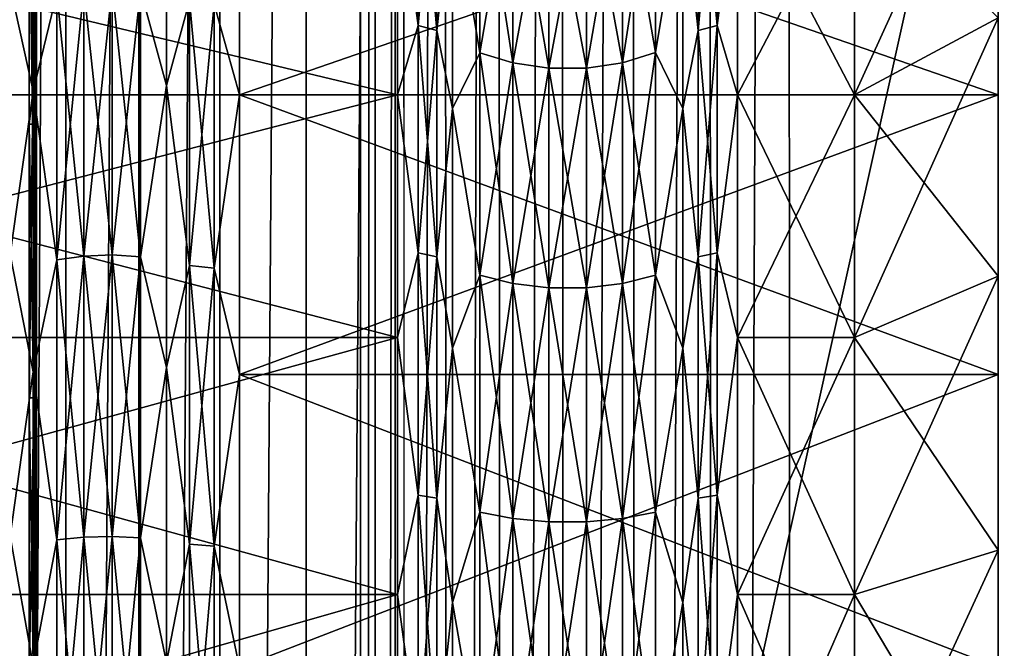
# Model space of a CAD drawing. Header units: metres. Extents: x -206 to 75, y -104 to 104.
# Tile 723 of 1056: x -40.12 to -33.26, y 4.37 to 8.75. Entities that reach past the tile are written whole.
import ezdxf

# ---------------------------------------------------------------- set-up
doc = ezdxf.new("R2010")
doc.units = ezdxf.units.M
doc.layers.add('solid_01_1-CONSUMER_THERM_B_125288', color=7, linetype='CONTINUOUS')

msp = doc.modelspace()

# ---------------------------------------------------------------- linework, layer by layer
at = {"layer": 'solid_01_1-CONSUMER_THERM_B_125288'}
for points in [[(-37.64893, 67.310463), (-65.493088, -75.014526), (-65.514557, 74.985474)], [(-37.64893, 67.310463), (-37.75058, 66.766258), (-65.493088, -75.014526)], [(-37.75058, 66.766258), (-37.7505, 66.212639), (-65.493088, -75.014526)], [(-37.7505, 66.212639), (-37.731541, -66.233742), (-65.493088, -75.014526)], [(-37.7505, 66.212639), (-37.648693, 65.668465), (-37.731541, -66.233742)], [(-37.648693, 65.668465), (-37.62989, -65.689537), (-37.731541, -66.233742)], [(-37.648693, 65.668465), (-37.448631, 65.15226), (-37.62989, -65.689537)], [(-37.448631, 65.15226), (-37.429974, -65.173279), (-37.62989, -65.689537)], [(-37.448631, 65.15226), (-37.15712, 64.68161), (-37.429974, -65.173279)], [(-37.15712, 64.68161), (-37.138596, -64.702545), (-37.429974, -65.173279)], [(-37.15712, 64.68161), (-36.784092, 64.272545), (-37.138596, -64.702545)], [(-36.784092, 64.272545), (-36.765686, -64.293373), (-37.138596, -64.702545)], [(-36.784092, 64.272545), (-36.342251, 63.938988), (-36.765686, -64.293373)], [(-36.342251, 63.938988), (-36.32394, -63.959686), (-36.765686, -64.293373)], [(-36.342251, 63.938988), (-35.846645, 63.692299), (-36.32394, -63.959686)], [(-35.846645, 63.692299), (-35.828407, -63.712856), (-36.32394, -63.959686)], [(-35.846645, 63.692299), (-35.314156, 63.540874), (-35.828407, -63.712856)], [(-35.314156, 63.540874), (-35.295959, -63.561279), (-35.828407, -63.712856)], [(-35.314156, 63.540874), (-34.762913, 63.489876), (-35.295959, -63.561279)], [(-34.762913, 63.489876), (-34.744732, -63.510124), (-35.295959, -63.561279)], [(-30.762913, 63.490448), (-34.744732, -63.510124), (-34.762913, 63.489876)], [(-30.762913, 63.490448), (-30.744732, -63.509552), (-34.744732, -63.510124)], [(-38.120426, 41.018177, 108.410858), (-37.500069, 41.072453, 108.410858), (-38.120388, -41.018238, 108.410858)], [(-38.120388, -41.018238, 108.410858), (-37.500069, 41.072453, 108.410858), (-37.500031, -41.072514, 108.410858)], [(-37.500069, 41.072453, 108.410858), (37.499931, 41.072487, 108.410858), (-37.500031, -41.072514, 108.410858)], [(37.499931, 41.072487, 108.410858), (37.499969, -41.072479, 108.410858), (-37.500031, -41.072514, 108.410858)], [(-38.120426, 41.018177, 108.410858), (-38.721893, -40.857067, 108.410858), (-38.721931, 40.857006, 108.410858)], [(-38.120426, 41.018177, 108.410858), (-38.120388, -41.018238, 108.410858), (-38.721893, -40.857067, 108.410858)], [(-38.721931, 40.857006, 108.410858), (-39.286274, -40.593891, 108.410858), (-39.286312, 40.59383, 108.410858)], [(-38.721931, 40.857006, 108.410858), (-38.721893, -40.857067, 108.410858), (-39.286274, -40.593891, 108.410858)], [(-39.286312, 40.59383, 108.410858), (-39.796379, -40.236713, 108.410858), (-39.796417, 40.236649, 108.410858)], [(-39.286312, 40.59383, 108.410858), (-39.286274, -40.593891, 108.410858), (-39.796379, -40.236713, 108.410858)], [(-39.796417, 40.236649, 108.410858), (-40.236713, -39.796379, 108.410858), (-40.236752, 39.796318, 108.410858)], [(-39.796417, 40.236649, 108.410858), (-39.796379, -40.236713, 108.410858), (-40.236713, -39.796379, 108.410858)], [(-42.500034, -37.500031, 108.5), (42.499931, 37.500008, 108.5), (-42.500069, 37.499969, 108.5)], [(-42.500034, -37.500031, 108.5), (42.499966, -37.499992, 108.5), (42.499931, 37.500008, 108.5)], [(-40.038322, 9.820362, 9.654129), (-40.02739, 8.021877, 8.610098), (-40.000057, 18.499969, 6)], [(-40.02739, 8.021877, 8.610098), (-40.018726, 6.113903, 7.782948), (-40.000057, 18.499969, 6)], [(-40.018726, 6.113903, 7.782948), (-40.012455, 4.12331, 7.184167), (-40.000057, 18.499969, 6)], [(-40.012455, 4.12331, 7.184167), (-40.008652, 2.075408, 6.82141), (-40.000057, 18.499969, 6)], [(-40.008652, 2.075408, 6.82141), (-40.007381, -0.000084, 6.7), (-40.000057, 18.499969, 6)], [(-40.007381, -0.000084, 6.7), (-40.000042, -18.500031, 6), (-40.000057, 18.499969, 6)], [(-40.000057, 18.499969, 6), (-40.000042, -18.500031, 6), (-31.800058, 18.499973, 6)], [(-40.000042, -18.500031, 6), (-31.800041, -18.500027, 6), (-31.800058, 18.499973, 6)], [(-34.300053, 8.224922, 11.539573), (-33.300056, 10.421838, 11.902101), (-34.300056, 9.784439, 12.672629)], [(-34.300053, 8.224922, 11.539573), (-33.300053, 8.760705, 10.695221), (-33.300056, 10.421838, 11.902101)], [(-37.34156, 8.707939, 11.884329), (-37.34156, 10.165099, 13.025941), (-37.484325, 9.784429, 12.672622)], [(-37.484325, 9.784429, 36.327377), (-37.34156, 10.165099, 35.97406), (-37.34156, 8.707939, 37.115673)], [(-37.210438, 10.124733, 13.071505), (-37.34156, 10.165099, 13.025941), (-37.34156, 8.707939, 11.884329)], [(-37.210438, 8.67336, 37.065575), (-37.34156, 8.707939, 37.115673), (-37.34156, 10.165099, 35.97406)], [(-37.210438, 10.124733, 35.928493), (-37.210438, 8.67336, 37.065575), (-37.34156, 10.165099, 35.97406)], [(-35.25869, 10.165073, 13.025971), (-35.389793, 10.124681, 13.071565), (-35.389793, 8.673315, 11.934491)], [(-35.25869, 8.707917, 11.884363), (-35.25869, 10.165073, 13.025971), (-35.389793, 8.673315, 11.934491)], [(-35.25869, 10.165073, 35.97403), (-35.25869, 8.707917, 37.115639), (-35.389793, 10.124681, 35.928436)], [(-35.25869, 10.165073, 35.97403), (-35.115784, 9.78443, 36.327377), (-35.25869, 8.707917, 37.115639)], [(-35.25869, 8.707917, 11.884363), (-35.115784, 9.78443, 12.672622), (-35.25869, 10.165073, 13.025971)], [(-40.022552, 8.251432, 40.222015), (-40.022556, 10.086386, 39.112755), (-40.182442, 8.979322, 40.052696)], [(-40.051373, 9.819897, 9.653821), (-40.022556, 10.086386, 9.887244), (-40.022552, 8.251432, 8.777984)], [(-39.857677, 8.932776, 39.972076), (-40.022556, 10.086386, 39.112755), (-40.022552, 8.251432, 40.222015)], [(-39.857677, 8.932776, 9.027923), (-40.022552, 8.251432, 8.777984), (-40.022556, 10.086386, 9.887244)], [(-39.093323, 10.133614, 9.818882), (-39.093319, 8.290114, 8.704449), (-39.275639, 8.958908, 8.982662)], [(-39.093319, 8.290114, 40.295551), (-39.093323, 10.133614, 39.181118), (-39.275639, 8.958908, 40.017338)], [(-38.933022, 8.881244, 9.117181), (-39.093319, 8.290114, 8.704449), (-39.093323, 10.133614, 9.818882)], [(-38.933022, 8.881244, 39.88282), (-39.093323, 10.133614, 39.181118), (-39.093319, 8.290114, 40.295551)], [(-37.210438, 8.67336, 11.934426), (-37.210438, 10.124733, 13.071505), (-37.34156, 8.707939, 11.884329)], [(-37.210438, 10.124733, 35.928493), (-37.102303, 9.671337, 36.190674), (-37.210438, 8.67336, 37.065575)], [(-37.210438, 8.67336, 11.934426), (-37.102303, 9.671337, 12.809325), (-37.210438, 10.124733, 13.071505)], [(-35.389793, 8.673315, 11.934491), (-35.389793, 10.124681, 13.071565), (-35.497807, 9.671338, 12.809325)], [(-35.497807, 9.671338, 36.190674), (-35.389793, 10.124681, 35.928436), (-35.389793, 8.673315, 37.06551)], [(-35.25869, 8.707917, 37.115639), (-35.389793, 8.673315, 37.06551), (-35.389793, 10.124681, 35.928436)], [(-38.584904, 8.22557, 40.172573), (-38.584904, 10.054715, 39.066814), (-38.761578, 8.857835, 39.842274)], [(-38.761578, 8.857835, 9.157727), (-38.584904, 10.054715, 9.933186), (-38.584904, 8.22557, 8.827429)], [(-33.300056, 10.054732, 9.933196), (-33.300053, 8.225547, 8.827413), (-38.584904, 10.054715, 9.933186)], [(-33.300056, 10.054716, 39.066814), (-38.584904, 10.054715, 39.066814), (-38.584904, 8.22557, 40.172573)], [(-33.300053, 8.225535, 40.172592), (-33.300056, 10.054716, 39.066814), (-38.584904, 8.22557, 40.172573)], [(-33.300053, 8.225547, 8.827413), (-38.584904, 8.22557, 8.827429), (-38.584904, 10.054715, 9.933186)], [(-33.300053, 5.052344, 8.950211), (-33.300053, 8.225547, 8.827413), (-33.300056, 10.054732, 9.933196)], [(-33.300053, 6.961414, 9.706058), (-33.300053, 5.052344, 8.950211), (-33.300056, 10.054732, 9.933196)], [(-33.300053, 8.760705, 10.695221), (-33.300053, 6.961414, 9.706058), (-33.300056, 10.054732, 9.933196)], [(-33.300053, 6.961414, 39.293941), (-33.300056, 10.054716, 39.066814), (-33.300053, 8.225535, 40.172592)], [(-33.300053, 6.961414, 39.293941), (-33.300053, 8.760705, 38.304779), (-33.300056, 10.054716, 39.066814)], [(-37.102303, 9.671337, 36.190674), (-36.911095, 9.94423, 35.724751), (-36.911095, 8.518731, 36.841557)], [(-36.911095, 8.518731, 12.158444), (-36.911095, 9.94423, 13.275251), (-37.102303, 9.671337, 12.809325)], [(-36.682117, 8.448217, 36.739399), (-36.911095, 8.518731, 36.841557), (-36.911095, 9.94423, 35.724751)], [(-36.682121, 9.861917, 35.631836), (-36.682117, 8.448217, 36.739399), (-36.911095, 9.94423, 35.724751)], [(-36.682121, 9.861917, 13.368164), (-36.911095, 9.94423, 13.275251), (-36.911095, 8.518731, 12.158444)], [(-35.687954, 9.944735, 35.725319), (-35.687954, 8.519163, 36.842182), (-35.916775, 9.862232, 35.632191)], [(-35.687954, 9.944735, 13.274683), (-35.916775, 9.862232, 13.367808), (-35.916775, 8.448487, 12.26021)], [(-35.687954, 8.519163, 12.157819), (-35.687954, 9.944735, 13.274683), (-35.916775, 8.448487, 12.26021)], [(-35.687954, 8.519163, 12.157819), (-35.497807, 9.671338, 12.809325), (-35.687954, 9.944735, 13.274683)], [(-35.687954, 9.944735, 35.725319), (-35.497807, 9.671338, 36.190674), (-35.687954, 8.519163, 36.842182)], [(-40.051373, 9.819897, 9.653821), (-40.02739, 8.021877, 8.610098), (-40.038322, 9.820362, 9.654129)], [(-40.051373, 8.021692, 8.610004), (-40.02739, 8.021877, 8.610098), (-40.051373, 9.819897, 9.653821)], [(-40.051373, 8.021692, 8.610004), (-40.051373, 9.819897, 9.653821), (-40.022552, 8.251432, 8.777984)], [(-36.682117, 8.448217, 12.260602), (-36.682121, 9.861917, 13.368164), (-36.911095, 8.518731, 12.158444)], [(-36.429634, 8.411888, 36.686768), (-36.682117, 8.448217, 36.739399), (-36.682121, 9.861917, 35.631836)], [(-36.429638, 9.819509, 35.583965), (-36.429634, 8.411888, 36.686768), (-36.682121, 9.861917, 35.631836)], [(-36.429638, 9.819509, 13.416033), (-36.682121, 9.861917, 13.368164), (-36.682117, 8.448217, 12.260602)], [(-36.429634, 8.411888, 12.313233), (-36.429638, 9.819509, 13.416033), (-36.682117, 8.448217, 12.260602)], [(-36.169178, 9.819616, 35.584087), (-36.169178, 8.411981, 36.686901), (-36.429638, 9.819509, 35.583965)], [(-36.169178, 9.819616, 13.415912), (-36.429638, 9.819509, 13.416033), (-36.429634, 8.411888, 12.313233)], [(-36.169178, 8.411981, 36.686901), (-36.429634, 8.411888, 36.686768), (-36.429638, 9.819509, 35.583965)], [(-36.169178, 8.411981, 12.3131), (-36.169178, 9.819616, 13.415912), (-36.429634, 8.411888, 12.313233)], [(-35.916775, 9.862232, 35.632191), (-35.916775, 8.448487, 36.739788), (-36.169178, 9.819616, 35.584087)], [(-35.916775, 9.862232, 13.367808), (-36.169178, 9.819616, 13.415912), (-36.169178, 8.411981, 12.3131)], [(-35.916775, 8.448487, 12.26021), (-35.916775, 9.862232, 13.367808), (-36.169178, 8.411981, 12.3131)], [(-35.916775, 8.448487, 36.739788), (-36.169178, 8.411981, 36.686901), (-36.169178, 9.819616, 35.584087)], [(-35.687954, 8.519163, 36.842182), (-35.916775, 8.448487, 36.739788), (-35.916775, 9.862232, 35.632191)], [(-44.000053, 8.224917, 11.539573), (-37.484325, 9.784429, 12.672622), (-44.000053, 9.784435, 12.672629)], [(-44.000053, 9.784435, 36.32737), (-37.484325, 9.784429, 36.327377), (-37.484325, 8.224912, 37.460434)], [(-44.000053, 8.224917, 37.460426), (-44.000053, 9.784435, 36.32737), (-37.484325, 8.224912, 37.460434)], [(-44.000053, 8.224917, 11.539573), (-37.484325, 8.224912, 11.539566), (-37.484325, 9.784429, 12.672622)], [(-37.34156, 8.707939, 11.884329), (-37.484325, 9.784429, 12.672622), (-37.484325, 8.224912, 11.539566)], [(-37.484325, 8.224912, 37.460434), (-37.484325, 9.784429, 36.327377), (-37.34156, 8.707939, 37.115673)], [(-35.25869, 8.707917, 37.115639), (-35.115784, 9.78443, 36.327377), (-35.115784, 8.224913, 37.460434)], [(-35.25869, 8.707917, 11.884363), (-35.115784, 8.224913, 11.539566), (-35.115784, 9.78443, 12.672622)], [(-35.115784, 9.78443, 36.327377), (-34.300056, 9.784439, 36.32737), (-34.300053, 8.224922, 37.460426)], [(-34.300056, 9.784439, 12.672629), (-35.115784, 9.78443, 12.672622), (-35.115784, 8.224913, 11.539566)], [(-34.300053, 8.224922, 11.539573), (-34.300056, 9.784439, 12.672629), (-35.115784, 8.224913, 11.539566)], [(-35.115784, 8.224913, 37.460434), (-35.115784, 9.78443, 36.327377), (-34.300053, 8.224922, 37.460426)], [(-34.300053, 8.224922, 37.460426), (-34.300056, 9.784439, 36.32737), (-33.300053, 8.760705, 38.304779)], [(-37.210438, 8.67336, 37.065575), (-37.102303, 9.671337, 36.190674), (-37.102303, 8.129846, 37.310635)], [(-37.210438, 8.67336, 11.934426), (-37.102303, 8.129846, 11.689366), (-37.102303, 9.671337, 12.809325)], [(-37.102303, 8.129846, 37.310635), (-37.102303, 9.671337, 36.190674), (-36.911095, 8.518731, 36.841557)], [(-36.911095, 8.518731, 12.158444), (-37.102303, 9.671337, 12.809325), (-37.102303, 8.129846, 11.689366)], [(-35.687954, 8.519163, 12.157819), (-35.497807, 8.129847, 11.689366), (-35.497807, 9.671338, 12.809325)], [(-35.687954, 8.519163, 36.842182), (-35.497807, 9.671338, 36.190674), (-35.497807, 8.129847, 37.310635)], [(-35.389793, 8.673315, 11.934491), (-35.497807, 9.671338, 12.809325), (-35.497807, 8.129847, 11.689366)], [(-35.497807, 8.129847, 37.310635), (-35.497807, 9.671338, 36.190674), (-35.389793, 8.673315, 37.06551)], [(-40.022552, 8.251432, 40.222015), (-40.182442, 8.979322, 40.052696), (-40.182442, 7.11305, 40.989975)], [(-39.857677, 7.076178, 40.904495), (-39.857677, 8.932776, 39.972076), (-40.022552, 8.251432, 40.222015)], [(-39.857677, 8.932776, 9.027923), (-39.857677, 7.076178, 8.095504), (-40.022552, 8.251432, 8.777984)], [(-39.670094, 8.965829, 8.970675), (-39.670094, 7.102361, 8.034805), (-39.857677, 8.932776, 9.027923)], [(-39.670094, 8.965829, 40.029324), (-39.857677, 8.932776, 39.972076), (-39.857677, 7.076178, 40.904495)], [(-39.670094, 7.102361, 40.965195), (-39.670094, 8.965829, 40.029324), (-39.857677, 7.076178, 40.904495)], [(-39.670094, 7.102361, 8.034805), (-39.857677, 7.076178, 8.095504), (-39.857677, 8.932776, 9.027923)], [(-39.472, 8.974723, 8.95527), (-39.471996, 7.109406, 8.018473), (-39.670094, 8.965829, 8.970675)], [(-39.472, 8.974723, 40.044731), (-39.670094, 8.965829, 40.029324), (-39.670094, 7.102361, 40.965195)], [(-39.471996, 7.109406, 40.981525), (-39.472, 8.974723, 40.044731), (-39.670094, 7.102361, 40.965195)], [(-39.471996, 7.109406, 8.018473), (-39.670094, 7.102361, 8.034805), (-39.670094, 8.965829, 8.970675)], [(-39.275639, 7.096879, 8.047515), (-39.471996, 7.109406, 8.018473), (-39.472, 8.974723, 8.95527)], [(-39.275639, 8.958908, 8.982662), (-39.275639, 7.096879, 8.047515), (-39.472, 8.974723, 8.95527)], [(-39.275639, 8.958908, 40.017338), (-39.472, 8.974723, 40.044731), (-39.471996, 7.109406, 40.981525)], [(-39.275639, 7.096879, 40.952484), (-39.275639, 8.958908, 40.017338), (-39.471996, 7.109406, 40.981525)], [(-39.093319, 8.290114, 8.704449), (-39.275639, 7.096879, 8.047515), (-39.275639, 8.958908, 8.982662)], [(-39.093319, 8.290114, 40.295551), (-39.275639, 8.958908, 40.017338), (-39.275639, 7.096879, 40.952484)], [(-38.933022, 7.035356, 8.190141), (-39.093319, 8.290114, 8.704449), (-38.933022, 8.881244, 9.117181)], [(-38.933022, 8.881244, 39.88282), (-39.093319, 8.290114, 40.295551), (-38.933022, 7.035356, 40.80986)], [(-38.933022, 8.881244, 39.88282), (-38.933022, 7.035356, 40.80986), (-38.761578, 8.857835, 39.842274)], [(-38.933022, 8.881244, 9.117181), (-38.761578, 8.857835, 9.157727), (-38.761574, 7.016812, 8.233131)], [(-38.933022, 7.035356, 8.190141), (-38.933022, 8.881244, 9.117181), (-38.761574, 7.016812, 8.233131)], [(-38.933022, 7.035356, 40.80986), (-38.761574, 7.016812, 40.766869), (-38.761578, 8.857835, 39.842274)], [(-38.584904, 8.22557, 40.172573), (-38.761578, 8.857835, 39.842274), (-38.761574, 7.016812, 40.766869)], [(-38.761574, 7.016812, 8.233131), (-38.761578, 8.857835, 9.157727), (-38.584904, 8.22557, 8.827429)], [(-34.300053, 6.535692, 10.610909), (-33.300053, 6.961414, 9.706058), (-33.300053, 8.760705, 10.695221)], [(-34.300053, 6.535692, 10.610909), (-33.300053, 8.760705, 10.695221), (-34.300053, 8.224922, 11.539573)], [(-34.300053, 8.224922, 37.460426), (-33.300053, 8.760705, 38.304779), (-33.300053, 6.961414, 39.293941)], [(-37.341557, 7.123797, 10.926682), (-37.34156, 8.707939, 11.884329), (-37.484325, 8.224912, 11.539566)], [(-37.484325, 8.224912, 37.460434), (-37.34156, 8.707939, 37.115673), (-37.341557, 7.123797, 38.073318)], [(-37.210438, 8.67336, 11.934426), (-37.34156, 8.707939, 11.884329), (-37.341557, 7.123797, 10.926682)], [(-37.210434, 7.095508, 38.019417), (-37.341557, 7.123797, 38.073318), (-37.34156, 8.707939, 37.115673)], [(-37.210438, 8.67336, 37.065575), (-37.210434, 7.095508, 38.019417), (-37.34156, 8.707939, 37.115673)], [(-37.210434, 7.095508, 10.980581), (-37.210438, 8.67336, 11.934426), (-37.341557, 7.123797, 10.926682)], [(-37.210438, 8.67336, 37.065575), (-37.102303, 8.129846, 37.310635), (-37.210434, 7.095508, 38.019417)], [(-37.210434, 7.095508, 10.980581), (-37.102303, 8.129846, 11.689366), (-37.210438, 8.67336, 11.934426)], [(-35.389793, 7.095472, 10.980652), (-35.389793, 8.673315, 11.934491), (-35.497807, 8.129847, 11.689366)], [(-35.497807, 8.129847, 37.310635), (-35.389793, 8.673315, 37.06551), (-35.389793, 7.095472, 38.019348)], [(-35.25869, 8.707917, 11.884363), (-35.389793, 8.673315, 11.934491), (-35.389793, 7.095472, 10.980652)], [(-35.258686, 7.123779, 10.926718), (-35.25869, 8.707917, 11.884363), (-35.389793, 7.095472, 10.980652)], [(-35.25869, 8.707917, 37.115639), (-35.258686, 7.123779, 38.07328), (-35.389793, 8.673315, 37.06551)], [(-35.258686, 7.123779, 38.07328), (-35.389793, 7.095472, 38.019348), (-35.389793, 8.673315, 37.06551)], [(-35.25869, 8.707917, 37.115639), (-35.115784, 8.224913, 37.460434), (-35.258686, 7.123779, 38.07328)], [(-35.258686, 7.123779, 10.926718), (-35.115784, 8.224913, 11.539566), (-35.25869, 8.707917, 11.884363)], [(-37.102303, 8.129846, 37.310635), (-36.911095, 8.518731, 36.841557), (-36.911095, 6.969009, 37.778397)], [(-36.911095, 6.969009, 11.221605), (-36.911095, 8.518731, 12.158444), (-37.102303, 8.129846, 11.689366)], [(-36.682117, 6.911324, 37.668484), (-36.911095, 6.969009, 37.778397), (-36.911095, 8.518731, 36.841557)], [(-36.682117, 8.448217, 36.739399), (-36.682117, 6.911324, 37.668484), (-36.911095, 8.518731, 36.841557)], [(-36.682117, 8.448217, 12.260602), (-36.911095, 8.518731, 12.158444), (-36.911095, 6.969009, 11.221605)], [(-35.687954, 8.519163, 36.842182), (-35.687954, 6.969363, 37.779068), (-35.916775, 8.448487, 36.739788)], [(-35.687954, 8.519163, 12.157819), (-35.916775, 8.448487, 12.26021), (-35.916775, 6.911545, 11.331097)], [(-35.687954, 6.969363, 11.220932), (-35.687954, 8.519163, 12.157819), (-35.916775, 6.911545, 11.331097)], [(-35.687954, 6.969363, 11.220932), (-35.497807, 8.129847, 11.689366), (-35.687954, 8.519163, 12.157819)], [(-35.687954, 8.519163, 36.842182), (-35.497807, 8.129847, 37.310635), (-35.687954, 6.969363, 37.779068)], [(-36.682117, 6.911324, 11.331517), (-36.682117, 8.448217, 12.260602), (-36.911095, 6.969009, 11.221605)], [(-36.429634, 6.881604, 37.611855), (-36.682117, 6.911324, 37.668484), (-36.682117, 8.448217, 36.739399)], [(-36.429634, 8.411888, 36.686768), (-36.429634, 6.881604, 37.611855), (-36.682117, 8.448217, 36.739399)], [(-36.429634, 8.411888, 12.313233), (-36.682117, 8.448217, 12.260602), (-36.682117, 6.911324, 11.331517)], [(-35.916775, 8.448487, 36.739788), (-35.916775, 6.911545, 37.668903), (-36.169178, 8.411981, 36.686901)], [(-35.916775, 8.448487, 12.26021), (-36.169178, 8.411981, 12.3131), (-36.169178, 6.881679, 11.388)], [(-35.916775, 6.911545, 11.331097), (-35.916775, 8.448487, 12.26021), (-36.169178, 6.881679, 11.388)], [(-35.687954, 6.969363, 37.779068), (-35.916775, 6.911545, 37.668903), (-35.916775, 8.448487, 36.739788)], [(-36.429634, 6.881604, 11.388144), (-36.429634, 8.411888, 12.313233), (-36.682117, 6.911324, 11.331517)], [(-36.169178, 8.411981, 36.686901), (-36.169178, 6.881679, 37.612), (-36.429634, 8.411888, 36.686768)], [(-36.169178, 8.411981, 12.3131), (-36.429634, 8.411888, 12.313233), (-36.429634, 6.881604, 11.388144)], [(-36.169178, 6.881679, 11.388), (-36.169178, 8.411981, 12.3131), (-36.429634, 6.881604, 11.388144)], [(-36.169178, 6.881679, 37.612), (-36.429634, 6.881604, 37.611855), (-36.429634, 8.411888, 36.686768)], [(-35.916775, 6.911545, 37.668903), (-36.169178, 6.881679, 37.612), (-36.169178, 8.411981, 36.686901)], [(-40.022552, 6.296209, 41.101982), (-40.022552, 8.251432, 40.222015), (-40.182442, 7.11305, 40.989975)], [(-40.051373, 8.021692, 8.610004), (-40.022552, 8.251432, 8.777984), (-40.022552, 6.296209, 7.898018)], [(-39.857677, 7.076178, 40.904495), (-40.022552, 8.251432, 40.222015), (-40.022552, 6.296209, 41.101982)], [(-39.857677, 7.076178, 8.095504), (-40.022552, 6.296209, 7.898018), (-40.022552, 8.251432, 8.777984)], [(-39.093319, 8.290114, 8.704449), (-39.093319, 6.325727, 7.820349), (-39.275639, 7.096879, 8.047515)], [(-39.093319, 6.325727, 41.179649), (-39.093319, 8.290114, 40.295551), (-39.275639, 7.096879, 40.952484)], [(-38.933022, 7.035356, 8.190141), (-39.093319, 6.325727, 7.820349), (-39.093319, 8.290114, 8.704449)], [(-38.933022, 7.035356, 40.80986), (-39.093319, 8.290114, 40.295551), (-39.093319, 6.325727, 41.179649)], [(-44.000053, 6.535687, 10.610909), (-37.484325, 8.224912, 11.539566), (-44.000053, 8.224917, 11.539573)], [(-44.000053, 8.224917, 37.460426), (-37.484325, 8.224912, 37.460434), (-37.484325, 6.535682, 38.389095)], [(-44.000053, 6.535687, 38.389091), (-44.000053, 8.224917, 37.460426), (-37.484325, 6.535682, 38.389095)], [(-44.000053, 6.535687, 10.610909), (-37.484325, 6.535682, 10.610905), (-37.484325, 8.224912, 11.539566)], [(-38.584904, 6.276476, 41.049786), (-38.584904, 8.22557, 40.172573), (-38.761574, 7.016812, 40.766869)], [(-38.761574, 7.016812, 8.233131), (-38.584904, 8.22557, 8.827429), (-38.584904, 6.276476, 7.950212)], [(-33.300053, 8.225535, 40.172592), (-38.584904, 8.22557, 40.172573), (-38.584904, 6.276476, 41.049786)], [(-33.300053, 6.276463, 7.950205), (-38.584904, 6.276476, 7.950212), (-38.584904, 8.22557, 8.827429)], [(-33.300053, 8.225547, 8.827413), (-33.300053, 6.276463, 7.950205), (-38.584904, 8.22557, 8.827429)], [(-33.300053, 6.276454, 41.049797), (-33.300053, 8.225535, 40.172592), (-38.584904, 6.276476, 41.049786)], [(-37.341557, 7.123797, 10.926682), (-37.484325, 8.224912, 11.539566), (-37.484325, 6.535682, 10.610905)], [(-37.484325, 6.535682, 38.389095), (-37.484325, 8.224912, 37.460434), (-37.341557, 7.123797, 38.073318)], [(-35.258686, 7.123779, 38.07328), (-35.115784, 8.224913, 37.460434), (-35.11578, 6.535683, 38.389095)], [(-35.258686, 7.123779, 10.926718), (-35.11578, 6.535683, 10.610905), (-35.115784, 8.224913, 11.539566)], [(-35.115784, 8.224913, 37.460434), (-34.300053, 8.224922, 37.460426), (-34.300053, 6.535692, 38.389091)], [(-34.300053, 8.224922, 11.539573), (-35.115784, 8.224913, 11.539566), (-35.11578, 6.535683, 10.610905)], [(-35.11578, 6.535683, 38.389095), (-35.115784, 8.224913, 37.460434), (-34.300053, 6.535692, 38.389091)], [(-34.300053, 6.535692, 10.610909), (-34.300053, 8.224922, 11.539573), (-35.11578, 6.535683, 10.610905)], [(-34.300053, 6.535692, 38.389091), (-34.300053, 8.224922, 37.460426), (-33.300053, 6.961414, 39.293941)], [(-33.300053, 1.026576, 8.182261), (-33.300053, 6.276463, 7.950205), (-33.300053, 8.225547, 8.827413)], [(-33.300053, 3.063609, 8.439595), (-33.300053, 1.026576, 8.182261), (-33.300053, 8.225547, 8.827413)], [(-33.300053, 5.052344, 8.950211), (-33.300053, 3.063609, 8.439595), (-33.300053, 8.225547, 8.827413)], [(-33.300053, 3.063609, 40.560406), (-33.300053, 8.225535, 40.172592), (-33.300053, 6.276454, 41.049797)], [(-33.300053, 5.052344, 40.049789), (-33.300053, 6.961414, 39.293941), (-33.300053, 8.225535, 40.172592)], [(-33.300053, 3.063609, 40.560406), (-33.300053, 5.052344, 40.049789), (-33.300053, 8.225535, 40.172592)], [(-37.210434, 7.095508, 38.019417), (-37.102303, 8.129846, 37.310635), (-37.102303, 6.460141, 38.228561)], [(-37.210434, 7.095508, 10.980581), (-37.102303, 6.460141, 10.771439), (-37.102303, 8.129846, 11.689366)], [(-37.102303, 6.460141, 38.228561), (-37.102303, 8.129846, 37.310635), (-36.911095, 6.969009, 37.778397)], [(-36.911095, 6.969009, 11.221605), (-37.102303, 8.129846, 11.689366), (-37.102303, 6.460141, 10.771439)], [(-35.687954, 6.969363, 11.220932), (-35.497803, 6.460142, 10.771439), (-35.497807, 8.129847, 11.689366)], [(-35.687954, 6.969363, 37.779068), (-35.497807, 8.129847, 37.310635), (-35.497803, 6.460142, 38.228561)], [(-35.389793, 7.095472, 10.980652), (-35.497807, 8.129847, 11.689366), (-35.497803, 6.460142, 10.771439)], [(-35.497803, 6.460142, 38.228561), (-35.497807, 8.129847, 37.310635), (-35.389793, 7.095472, 38.019348)], [(-40.051369, 6.114037, 7.782998), (-40.02739, 8.021877, 8.610098), (-40.051373, 8.021692, 8.610004)], [(-40.051369, 6.114037, 7.782998), (-40.051373, 8.021692, 8.610004), (-40.022552, 6.296209, 7.898018)], [(-40.051369, 6.114037, 7.782998), (-40.018726, 6.113903, 7.782948), (-40.02739, 8.021877, 8.610098)], [(-40.022552, 6.296209, 41.101982), (-40.182442, 7.11305, 40.989975), (-40.182438, 5.150584, 41.704254)], [(-39.857677, 5.123885, 41.615074), (-39.857677, 7.076178, 40.904495), (-40.022552, 6.296209, 41.101982)], [(-39.857677, 7.076178, 8.095504), (-39.857677, 5.123885, 7.384928), (-40.022552, 6.296209, 7.898018)], [(-39.670094, 7.102361, 8.034805), (-39.67009, 5.142844, 7.3216), (-39.857677, 7.076178, 8.095504)], [(-39.670094, 7.102361, 40.965195), (-39.857677, 7.076178, 40.904495), (-39.857677, 5.123885, 41.615074)], [(-39.67009, 5.142844, 41.678402), (-39.670094, 7.102361, 40.965195), (-39.857677, 5.123885, 41.615074)], [(-39.67009, 5.142844, 7.3216), (-39.857677, 5.123885, 7.384928), (-39.857677, 7.076178, 8.095504)], [(-39.471996, 7.109406, 8.018473), (-39.471996, 5.147946, 7.30456), (-39.670094, 7.102361, 8.034805)], [(-39.471996, 7.109406, 40.981525), (-39.670094, 7.102361, 40.965195), (-39.67009, 5.142844, 41.678402)], [(-39.471996, 5.147946, 7.30456), (-39.67009, 5.142844, 7.3216), (-39.670094, 7.102361, 8.034805)], [(-39.471996, 5.147946, 41.695442), (-39.471996, 7.109406, 40.981525), (-39.67009, 5.142844, 41.678402)], [(-39.275639, 5.138875, 7.33486), (-39.471996, 5.147946, 7.30456), (-39.471996, 7.109406, 8.018473)], [(-39.275639, 7.096879, 8.047515), (-39.275639, 5.138875, 7.33486), (-39.471996, 7.109406, 8.018473)], [(-39.275639, 7.096879, 40.952484), (-39.471996, 7.109406, 40.981525), (-39.471996, 5.147946, 41.695442)], [(-39.275639, 5.138875, 41.665138), (-39.275639, 7.096879, 40.952484), (-39.471996, 5.147946, 41.695442)], [(-39.093319, 6.325727, 7.820349), (-39.275639, 5.138875, 7.33486), (-39.275639, 7.096879, 8.047515)], [(-39.093319, 6.325727, 41.179649), (-39.275639, 7.096879, 40.952484), (-39.275639, 5.138875, 41.665138)], [(-37.341557, 5.435774, 10.166964), (-37.341557, 7.123797, 10.926682), (-37.484325, 6.535682, 10.610905)], [(-37.484325, 6.535682, 38.389095), (-37.341557, 7.123797, 38.073318), (-37.341557, 5.435774, 38.833035)], [(-37.210434, 7.095508, 10.980581), (-37.341557, 7.123797, 10.926682), (-37.341557, 5.435774, 10.166964)], [(-37.210434, 5.414188, 38.776119), (-37.341557, 5.435774, 38.833035), (-37.341557, 7.123797, 38.073318)], [(-37.210434, 7.095508, 38.019417), (-37.210434, 5.414188, 38.776119), (-37.341557, 7.123797, 38.073318)], [(-37.210434, 5.414188, 10.223881), (-37.210434, 7.095508, 10.980581), (-37.341557, 5.435774, 10.166964)], [(-37.210434, 7.095508, 38.019417), (-37.102303, 6.460141, 38.228561), (-37.210434, 5.414188, 38.776119)], [(-37.210434, 5.414188, 10.223881), (-37.102303, 6.460141, 10.771439), (-37.210434, 7.095508, 10.980581)], [(-35.389793, 5.414161, 10.223955), (-35.389793, 7.095472, 10.980652), (-35.497803, 6.460142, 10.771439)], [(-35.497803, 6.460142, 38.228561), (-35.389793, 7.095472, 38.019348), (-35.389793, 5.414161, 38.776043)], [(-35.258686, 7.123779, 10.926718), (-35.389793, 7.095472, 10.980652), (-35.389793, 5.414161, 10.223955)], [(-35.258686, 5.43576, 10.167003), (-35.258686, 7.123779, 10.926718), (-35.389793, 5.414161, 10.223955)], [(-35.258686, 7.123779, 38.07328), (-35.258686, 5.43576, 38.832996), (-35.389793, 7.095472, 38.019348)], [(-35.258686, 5.43576, 38.832996), (-35.389793, 5.414161, 38.776043), (-35.389793, 7.095472, 38.019348)], [(-35.258686, 7.123779, 38.07328), (-35.11578, 6.535683, 38.389095), (-35.258686, 5.43576, 38.832996)], [(-35.258686, 5.43576, 10.167003), (-35.11578, 6.535683, 10.610905), (-35.258686, 7.123779, 10.926718)], [(-38.933022, 5.094326, 7.483664), (-39.093319, 6.325727, 7.820349), (-38.933022, 7.035356, 8.190141)], [(-38.933022, 7.035356, 40.80986), (-39.093319, 6.325727, 41.179649), (-38.933022, 5.094326, 41.516335)], [(-38.933022, 7.035356, 40.80986), (-38.933022, 5.094326, 41.516335), (-38.761574, 7.016812, 40.766869)], [(-38.933022, 7.035356, 8.190141), (-38.761574, 7.016812, 8.233131), (-38.761574, 5.080898, 7.528516)], [(-38.933022, 5.094326, 7.483664), (-38.933022, 7.035356, 8.190141), (-38.761574, 5.080898, 7.528516)], [(-38.933022, 5.094326, 41.516335), (-38.761574, 5.080898, 41.471485), (-38.761574, 7.016812, 40.766869)], [(-38.584904, 6.276476, 41.049786), (-38.761574, 7.016812, 40.766869), (-38.761574, 5.080898, 41.471485)], [(-38.761574, 5.080898, 7.528516), (-38.761574, 7.016812, 8.233131), (-38.584904, 6.276476, 7.950212)], [(-37.102303, 6.460141, 38.228561), (-36.911095, 6.969009, 37.778397), (-36.911091, 5.317664, 38.521606)], [(-36.911091, 5.317664, 10.478395), (-36.911095, 6.969009, 11.221605), (-37.102303, 6.460141, 10.771439)], [(-36.682117, 5.273647, 38.40554), (-36.911091, 5.317664, 38.521606), (-36.911095, 6.969009, 37.778397)], [(-36.682117, 6.911324, 37.668484), (-36.682117, 5.273647, 38.40554), (-36.911095, 6.969009, 37.778397)], [(-36.682117, 6.911324, 11.331517), (-36.911095, 6.969009, 11.221605), (-36.911091, 5.317664, 10.478395)], [(-35.687954, 6.969363, 37.779068), (-35.687954, 5.317934, 38.522316), (-35.916775, 6.911545, 37.668903)], [(-35.687954, 6.969363, 11.220932), (-35.916775, 6.911545, 11.331097), (-35.916775, 5.273816, 10.594014)], [(-35.687954, 5.317934, 10.477684), (-35.687954, 6.969363, 11.220932), (-35.916775, 5.273816, 10.594014)], [(-35.687954, 5.317934, 10.477684), (-35.497803, 6.460142, 10.771439), (-35.687954, 6.969363, 11.220932)], [(-35.687954, 6.969363, 37.779068), (-35.497803, 6.460142, 38.228561), (-35.687954, 5.317934, 38.522316)], [(-34.300053, 4.743389, 9.901284), (-33.300053, 5.052344, 8.950211), (-33.300053, 6.961414, 9.706058)], [(-34.300053, 4.743389, 9.901284), (-33.300053, 6.961414, 9.706058), (-34.300053, 6.535692, 10.610909)], [(-34.300053, 6.535692, 38.389091), (-33.300053, 6.961414, 39.293941), (-33.300053, 5.052344, 40.049789)], [(-36.682117, 5.273647, 10.594459), (-36.682117, 6.911324, 11.331517), (-36.911091, 5.317664, 10.478395)], [(-36.429634, 5.250969, 38.345745), (-36.682117, 5.273647, 38.40554), (-36.682117, 6.911324, 37.668484)], [(-36.429634, 6.881604, 37.611855), (-36.429634, 5.250969, 38.345745), (-36.682117, 6.911324, 37.668484)], [(-36.429634, 6.881604, 11.388144), (-36.682117, 6.911324, 11.331517), (-36.682117, 5.273647, 10.594459)], [(-36.429634, 5.250969, 10.654255), (-36.429634, 6.881604, 11.388144), (-36.682117, 5.273647, 10.594459)], [(-36.169178, 6.881679, 37.612), (-36.169178, 5.251027, 38.345898), (-36.429634, 6.881604, 37.611855)], [(-36.169178, 6.881679, 11.388), (-36.429634, 6.881604, 11.388144), (-36.429634, 5.250969, 10.654255)], [(-36.169178, 5.251027, 10.654103), (-36.169178, 6.881679, 11.388), (-36.429634, 5.250969, 10.654255)], [(-36.169178, 5.251027, 38.345898), (-36.429634, 5.250969, 38.345745), (-36.429634, 6.881604, 37.611855)], [(-35.916775, 6.911545, 37.668903), (-35.916775, 5.273816, 38.405987), (-36.169178, 6.881679, 37.612)], [(-35.916775, 6.911545, 11.331097), (-36.169178, 6.881679, 11.388), (-36.169178, 5.251027, 10.654103)], [(-35.916775, 5.273816, 10.594014), (-35.916775, 6.911545, 11.331097), (-36.169178, 5.251027, 10.654103)], [(-35.916775, 5.273816, 38.405987), (-36.169178, 5.251027, 38.345898), (-36.169178, 6.881679, 37.612)], [(-35.687954, 5.317934, 38.522316), (-35.916775, 5.273816, 38.405987), (-35.916775, 6.911545, 37.668903)], [(-44.000053, 4.743384, 9.901284), (-37.484325, 6.535682, 10.610905), (-44.000053, 6.535687, 10.610909)], [(-44.000053, 6.535687, 38.389091), (-37.484325, 6.535682, 38.389095), (-37.484325, 4.743381, 39.098717)], [(-44.000053, 4.743384, 39.098717), (-44.000053, 6.535687, 38.389091), (-37.484325, 4.743381, 39.098717)], [(-44.000053, 4.743384, 9.901284), (-37.484325, 4.743381, 9.901282), (-37.484325, 6.535682, 10.610905)], [(-37.341557, 5.435774, 10.166964), (-37.484325, 6.535682, 10.610905), (-37.484325, 4.743381, 9.901282)], [(-37.484325, 4.743381, 39.098717), (-37.484325, 6.535682, 38.389095), (-37.341557, 5.435774, 38.833035)], [(-35.258686, 5.43576, 38.832996), (-35.11578, 6.535683, 38.389095), (-35.11578, 4.743382, 39.098717)], [(-35.258686, 5.43576, 10.167003), (-35.11578, 4.743382, 9.901282), (-35.11578, 6.535683, 10.610905)], [(-35.11578, 6.535683, 38.389095), (-34.300053, 6.535692, 38.389091), (-34.300053, 4.743389, 39.098717)], [(-34.300053, 6.535692, 10.610909), (-35.11578, 6.535683, 10.610905), (-35.11578, 4.743382, 9.901282)], [(-34.300053, 4.743389, 9.901284), (-34.300053, 6.535692, 10.610909), (-35.11578, 4.743382, 9.901282)], [(-35.11578, 4.743382, 39.098717), (-35.11578, 6.535683, 38.389095), (-34.300053, 4.743389, 39.098717)], [(-34.300053, 4.743389, 39.098717), (-34.300053, 6.535692, 38.389091), (-33.300053, 5.052344, 40.049789)], [(-37.210434, 5.414188, 38.776119), (-37.102303, 6.460141, 38.228561), (-37.102303, 4.688556, 38.929981)], [(-37.210434, 5.414188, 10.223881), (-37.102303, 4.688556, 10.070019), (-37.102303, 6.460141, 10.771439)], [(-37.102303, 4.688556, 38.929981), (-37.102303, 6.460141, 38.228561), (-36.911091, 5.317664, 38.521606)], [(-36.911091, 5.317664, 10.478395), (-37.102303, 6.460141, 10.771439), (-37.102303, 4.688556, 10.070019)], [(-35.687954, 5.317934, 10.477684), (-35.497803, 4.688556, 10.070019), (-35.497803, 6.460142, 10.771439)], [(-35.687954, 5.317934, 38.522316), (-35.497803, 6.460142, 38.228561), (-35.497803, 4.688556, 38.929981)], [(-35.389793, 5.414161, 10.223955), (-35.497803, 6.460142, 10.771439), (-35.497803, 4.688556, 10.070019)], [(-35.497803, 4.688556, 38.929981), (-35.497803, 6.460142, 38.228561), (-35.389793, 5.414161, 38.776043)], [(-39.093319, 6.325727, 7.820349), (-39.093319, 4.269095, 7.179477), (-39.275639, 5.138875, 7.33486)], [(-39.093319, 4.269095, 41.820522), (-39.093319, 6.325727, 41.179649), (-39.275639, 5.138875, 41.665138)], [(-38.933022, 5.094326, 7.483664), (-39.093319, 4.269095, 7.179477), (-39.093319, 6.325727, 7.820349)], [(-38.933022, 5.094326, 41.516335), (-39.093319, 6.325727, 41.179649), (-39.093319, 4.269095, 41.820522)], [(-40.022552, 4.249153, 41.739864), (-40.022552, 6.296209, 41.101982), (-40.182438, 5.150584, 41.704254)], [(-40.051369, 6.114037, 7.782998), (-40.022552, 6.296209, 7.898018), (-40.022552, 4.249153, 7.260137)], [(-39.857677, 5.123885, 41.615074), (-40.022552, 6.296209, 41.101982), (-40.022552, 4.249153, 41.739864)], [(-39.857677, 5.123885, 7.384928), (-40.022552, 4.249153, 7.260137), (-40.022552, 6.296209, 7.898018)], [(-38.584904, 4.235857, 41.685669), (-38.584904, 6.276476, 41.049786), (-38.761574, 5.080898, 41.471485)], [(-38.761574, 5.080898, 7.528516), (-38.584904, 6.276476, 7.950212), (-38.584904, 4.235857, 7.31433)], [(-33.300053, 6.276454, 41.049797), (-38.584904, 6.276476, 41.049786), (-38.584904, 4.235857, 41.685669)], [(-33.300053, 4.235827, 7.314326), (-38.584904, 4.235857, 7.31433), (-38.584904, 6.276476, 7.950212)], [(-33.300053, 6.276463, 7.950205), (-33.300053, 4.235827, 7.314326), (-38.584904, 6.276476, 7.950212)], [(-33.300053, 4.235823, 41.685677), (-33.300053, 6.276454, 41.049797), (-38.584904, 4.235857, 41.685669)], [(-33.300053, 6.276463, 7.950205), (-33.300049, -6.27651, 7.950202), (-33.300049, -4.235879, 7.314325)], [(-33.300053, 1.026576, 8.182261), (-33.300049, -6.27651, 7.950202), (-33.300053, 6.276463, 7.950205)], [(-33.300053, 6.276463, 7.950205), (-33.300049, -4.235879, 7.314325), (-33.300053, 4.235827, 7.314326)], [(-33.300049, -6.276519, 41.049793), (-33.300053, 6.276454, 41.049797), (-33.300053, 4.235823, 41.685677)], [(-33.300049, -1.026632, 40.817738), (-33.300053, 6.276454, 41.049797), (-33.300049, -6.276519, 41.049793)], [(-33.300053, 1.026576, 40.817738), (-33.300053, 3.063609, 40.560406), (-33.300053, 6.276454, 41.049797)], [(-33.300049, -1.026632, 40.817738), (-33.300053, 1.026576, 40.817738), (-33.300053, 6.276454, 41.049797)], [(-40.051369, 4.122958, 7.184083), (-40.018726, 6.113903, 7.782948), (-40.051369, 6.114037, 7.782998)], [(-40.051369, 4.122958, 7.184083), (-40.051369, 6.114037, 7.782998), (-40.022552, 4.249153, 7.260137)], [(-40.051369, 4.122958, 7.184083), (-40.012455, 4.12331, 7.184167), (-40.018726, 6.113903, 7.782948)], [(-37.341557, 3.668484, 9.616254), (-37.341557, 5.435774, 10.166964), (-37.484325, 4.743381, 9.901282)], [(-37.484325, 4.743381, 39.098717), (-37.341557, 5.435774, 38.833035), (-37.341557, 3.668484, 39.383747)], [(-37.210434, 5.414188, 10.223881), (-37.341557, 5.435774, 10.166964), (-37.341557, 3.668484, 9.616254)], [(-37.210434, 3.653916, 39.324642), (-37.341557, 3.668484, 39.383747), (-37.341557, 5.435774, 38.833035)], [(-37.210434, 5.414188, 38.776119), (-37.210434, 3.653916, 39.324642), (-37.341557, 5.435774, 38.833035)], [(-35.258686, 5.43576, 10.167003), (-35.389793, 5.414161, 10.223955), (-35.38979, 3.653898, 9.675435)], [(-35.258686, 5.43576, 38.832996), (-35.258686, 3.668475, 39.383705), (-35.389793, 5.414161, 38.776043)], [(-35.258686, 3.668475, 9.616294), (-35.258686, 5.43576, 10.167003), (-35.38979, 3.653898, 9.675435)], [(-35.258686, 5.43576, 38.832996), (-35.11578, 4.743382, 39.098717), (-35.258686, 3.668475, 39.383705)], [(-35.258686, 3.668475, 9.616294), (-35.11578, 4.743382, 9.901282), (-35.258686, 5.43576, 10.167003)], [(-37.210434, 3.653916, 9.675358), (-37.210434, 5.414188, 10.223881), (-37.341557, 3.668484, 9.616254)], [(-37.210434, 5.414188, 38.776119), (-37.102303, 4.688556, 38.929981), (-37.210434, 3.653916, 39.324642)], [(-37.210434, 3.653916, 9.675358), (-37.102303, 4.688556, 10.070019), (-37.210434, 5.414188, 10.223881)], [(-35.38979, 3.653898, 9.675435), (-35.389793, 5.414161, 10.223955), (-35.497803, 4.688556, 10.070019)], [(-35.497803, 4.688556, 38.929981), (-35.389793, 5.414161, 38.776043), (-35.38979, 3.653898, 39.324566)], [(-35.258686, 3.668475, 39.383705), (-35.38979, 3.653898, 39.324566), (-35.389793, 5.414161, 38.776043)], [(-37.102303, 4.688556, 38.929981), (-36.911091, 5.317664, 38.521606), (-36.911091, 3.588774, 39.060349)], [(-36.911091, 3.588774, 9.939651), (-36.911091, 5.317664, 10.478395), (-37.102303, 4.688556, 10.070019)], [(-36.682117, 3.559068, 38.939827), (-36.911091, 3.588774, 39.060349), (-36.911091, 5.317664, 38.521606)], [(-36.682117, 5.273647, 38.40554), (-36.682117, 3.559068, 38.939827), (-36.911091, 5.317664, 38.521606)], [(-36.682117, 5.273647, 10.594459), (-36.911091, 5.317664, 10.478395), (-36.911091, 3.588774, 9.939651)], [(-35.687954, 5.317934, 38.522316), (-35.68795, 3.588956, 39.061089), (-35.916775, 5.273816, 38.405987)], [(-35.687954, 5.317934, 10.477684), (-35.916775, 5.273816, 10.594014), (-35.916771, 3.559182, 10.059712)], [(-35.68795, 3.588956, 9.938913), (-35.687954, 5.317934, 10.477684), (-35.916771, 3.559182, 10.059712)], [(-35.68795, 3.588956, 9.938913), (-35.497803, 4.688556, 10.070019), (-35.687954, 5.317934, 10.477684)], [(-35.687954, 5.317934, 38.522316), (-35.497803, 4.688556, 38.929981), (-35.68795, 3.588956, 39.061089)], [(-36.682117, 3.559068, 10.060174), (-36.682117, 5.273647, 10.594459), (-36.911091, 3.588774, 9.939651)], [(-36.429634, 3.543763, 38.877731), (-36.682117, 3.559068, 38.939827), (-36.682117, 5.273647, 38.40554)], [(-36.429634, 5.250969, 38.345745), (-36.429634, 3.543763, 38.877731), (-36.682117, 5.273647, 38.40554)], [(-36.429634, 5.250969, 10.654255), (-36.682117, 5.273647, 10.594459), (-36.682117, 3.559068, 10.060174)], [(-36.429634, 3.543763, 10.122268), (-36.429634, 5.250969, 10.654255), (-36.682117, 3.559068, 10.060174)], [(-36.169178, 5.251027, 38.345898), (-36.169178, 3.543802, 38.877888), (-36.429634, 5.250969, 38.345745)], [(-36.169178, 5.251027, 10.654103), (-36.429634, 5.250969, 10.654255), (-36.429634, 3.543763, 10.122268)], [(-36.169178, 3.543802, 10.12211), (-36.169178, 5.251027, 10.654103), (-36.429634, 3.543763, 10.122268)], [(-36.169178, 3.543802, 38.877888), (-36.429634, 3.543763, 38.877731), (-36.429634, 5.250969, 38.345745)], [(-35.916775, 5.273816, 38.405987), (-35.916771, 3.559182, 38.940289), (-36.169178, 5.251027, 38.345898)], [(-35.916775, 5.273816, 10.594014), (-36.169178, 5.251027, 10.654103), (-36.169178, 3.543802, 10.12211)], [(-35.916771, 3.559182, 10.059712), (-35.916775, 5.273816, 10.594014), (-36.169178, 3.543802, 10.12211)], [(-35.916771, 3.559182, 38.940289), (-36.169178, 3.543802, 38.877888), (-36.169178, 5.251027, 38.345898)], [(-35.68795, 3.588956, 39.061089), (-35.916771, 3.559182, 38.940289), (-35.916775, 5.273816, 38.405987)], [(-40.022552, 4.249153, 41.739864), (-40.182438, 5.150584, 41.704254), (-40.182438, 3.118466, 42.185875)], [(-39.471996, 5.147946, 7.30456), (-39.471996, 3.116868, 6.823185), (-39.67009, 5.142844, 7.3216)], [(-39.471996, 5.147946, 41.695442), (-39.67009, 5.142844, 41.678402), (-39.67009, 3.11378, 42.159298)], [(-39.471996, 3.116868, 42.176815), (-39.471996, 5.147946, 41.695442), (-39.67009, 3.11378, 42.159298)], [(-39.275635, 3.111376, 6.854334), (-39.471996, 3.116868, 6.823185), (-39.471996, 5.147946, 7.30456)], [(-39.275639, 5.138875, 7.33486), (-39.275635, 3.111376, 6.854334), (-39.471996, 5.147946, 7.30456)], [(-39.275639, 5.138875, 41.665138), (-39.471996, 5.147946, 41.695442), (-39.471996, 3.116868, 42.176815)], [(-39.857674, 3.102301, 42.094196), (-39.857677, 5.123885, 41.615074), (-40.022552, 4.249153, 41.739864)], [(-39.857677, 5.123885, 7.384928), (-39.857674, 3.102301, 6.905803), (-40.022552, 4.249153, 7.260137)], [(-39.67009, 5.142844, 7.3216), (-39.67009, 3.11378, 6.840703), (-39.857677, 5.123885, 7.384928)], [(-39.67009, 5.142844, 41.678402), (-39.857677, 5.123885, 41.615074), (-39.857674, 3.102301, 42.094196)], [(-39.67009, 3.11378, 6.840703), (-39.857674, 3.102301, 6.905803), (-39.857677, 5.123885, 7.384928)], [(-39.67009, 3.11378, 42.159298), (-39.67009, 5.142844, 41.678402), (-39.857674, 3.102301, 42.094196)], [(-39.471996, 3.116868, 6.823185), (-39.67009, 3.11378, 6.840703), (-39.67009, 5.142844, 7.3216)], [(-39.275635, 3.111376, 42.145664), (-39.275639, 5.138875, 41.665138), (-39.471996, 3.116868, 42.176815)], [(-39.093319, 4.269095, 7.179477), (-39.275635, 3.111376, 6.854334), (-39.275639, 5.138875, 7.33486)], [(-39.093319, 4.269095, 41.820522), (-39.275639, 5.138875, 41.665138), (-39.275635, 3.111376, 42.145664)], [(-38.933022, 3.084404, 7.007304), (-39.093319, 4.269095, 7.179477), (-38.933022, 5.094326, 7.483664)], [(-38.933022, 5.094326, 41.516335), (-39.093319, 4.269095, 41.820522), (-38.933022, 3.084404, 41.992695)], [(-38.933022, 5.094326, 41.516335), (-38.933022, 3.084404, 41.992695), (-38.761574, 5.080898, 41.471485)], [(-38.933022, 5.094326, 7.483664), (-38.761574, 5.080898, 7.528516), (-38.761574, 3.076274, 7.053411)], [(-38.933022, 3.084404, 7.007304), (-38.933022, 5.094326, 7.483664), (-38.761574, 3.076274, 7.053411)], [(-38.933022, 3.084404, 41.992695), (-38.761574, 3.076274, 41.946587), (-38.761574, 5.080898, 41.471485)], [(-38.584904, 4.235857, 41.685669), (-38.761574, 5.080898, 41.471485), (-38.761574, 3.076274, 41.946587)], [(-38.761574, 3.076274, 7.053411), (-38.761574, 5.080898, 7.528516), (-38.584904, 4.235857, 7.31433)], [(-34.300053, 2.876279, 9.421891), (-33.300053, 3.063609, 8.439595), (-33.300053, 5.052344, 8.950211)], [(-34.300053, 2.876279, 9.421891), (-33.300053, 5.052344, 8.950211), (-34.300053, 4.743389, 9.901284)], [(-34.300053, 4.743389, 39.098717), (-33.300053, 5.052344, 40.049789), (-33.300053, 3.063609, 40.560406)], [(-44.000053, 2.876274, 9.421891), (-37.484325, 4.743381, 9.901282), (-44.000053, 4.743384, 9.901284)], [(-44.000053, 4.743384, 39.098717), (-37.484325, 4.743381, 39.098717), (-37.484325, 2.876273, 39.57811)], [(-44.000053, 2.876274, 39.57811), (-44.000053, 4.743384, 39.098717), (-37.484325, 2.876273, 39.57811)], [(-44.000053, 2.876274, 9.421891), (-37.484325, 2.876273, 9.42189), (-37.484325, 4.743381, 9.901282)], [(-37.341557, 3.668484, 9.616254), (-37.484325, 4.743381, 9.901282), (-37.484325, 2.876273, 9.42189)], [(-37.484325, 2.876273, 39.57811), (-37.484325, 4.743381, 39.098717), (-37.341557, 3.668484, 39.383747)], [(-35.258686, 3.668475, 39.383705), (-35.11578, 4.743382, 39.098717), (-35.11578, 2.876274, 39.57811)], [(-35.258686, 3.668475, 9.616294), (-35.11578, 2.876274, 9.42189), (-35.11578, 4.743382, 9.901282)], [(-35.11578, 4.743382, 39.098717), (-34.300053, 4.743389, 39.098717), (-34.300053, 2.876279, 39.57811)], [(-34.300053, 4.743389, 9.901284), (-35.11578, 4.743382, 9.901282), (-35.11578, 2.876274, 9.42189)], [(-34.300053, 2.876279, 9.421891), (-34.300053, 4.743389, 9.901284), (-35.11578, 2.876274, 9.42189)], [(-35.11578, 2.876274, 39.57811), (-35.11578, 4.743382, 39.098717), (-34.300053, 2.876279, 39.57811)], [(-34.300053, 2.876279, 39.57811), (-34.300053, 4.743389, 39.098717), (-33.300053, 3.063609, 40.560406)], [(-37.210434, 3.653916, 39.324642), (-37.102303, 4.688556, 38.929981), (-37.102299, 2.843028, 39.403831)], [(-37.210434, 3.653916, 9.675358), (-37.102299, 2.843028, 9.596168), (-37.102303, 4.688556, 10.070019)], [(-37.102299, 2.843028, 39.403831), (-37.102303, 4.688556, 38.929981), (-36.911091, 3.588774, 39.060349)], [(-36.911091, 3.588774, 9.939651), (-37.102303, 4.688556, 10.070019), (-37.102299, 2.843028, 9.596168)], [(-35.68795, 3.588956, 9.938913), (-35.497803, 2.843029, 9.596168), (-35.497803, 4.688556, 10.070019)], [(-35.68795, 3.588956, 39.061089), (-35.497803, 4.688556, 38.929981), (-35.497803, 2.843029, 39.403831)], [(-35.38979, 3.653898, 9.675435), (-35.497803, 4.688556, 10.070019), (-35.497803, 2.843029, 9.596168)], [(-35.497803, 2.843029, 39.403831), (-35.497803, 4.688556, 38.929981), (-35.38979, 3.653898, 39.324566)]]:
    msp.add_3dface(points, dxfattribs=at)

doc.saveas('drawing.dxf')
